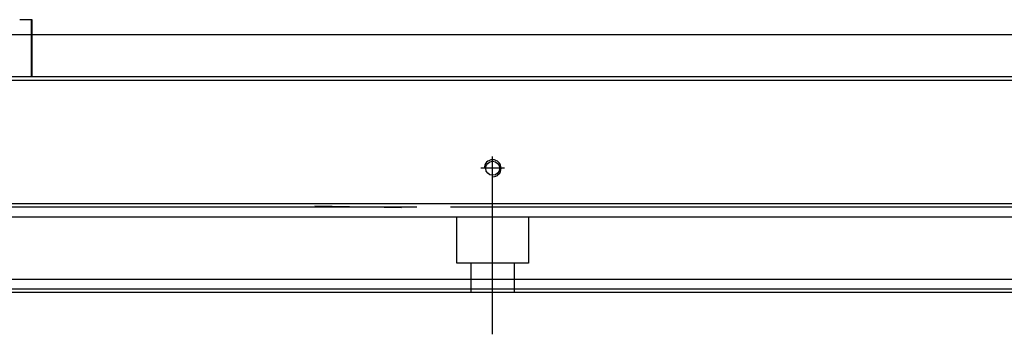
# Model space of a CAD drawing. Header units: millimetres. Extents: x -386 to 3135, y -1989 to 860.
# Tile 387 of 596: x 1813 to 1964, y -1614 to -1566. Entities that reach past the tile are written whole.
import ezdxf
from ezdxf.lldxf.tags import DXFTag

# ---------------------------------------------------------------- set-up
doc = ezdxf.new("R2010")
doc.units = ezdxf.units.MM
doc.layers.get('0').update_dxf_attribs({"linetype": 'CONTINUOUS'})
tags = doc.linetypes.add('DASHED', pattern=[25.72, 12.86, -12.86]).pattern_tags.tags
tags[6:7] = [DXFTag(74, 4), DXFTag(75, 0), DXFTag(340, '0'), DXFTag(46, 0.0), DXFTag(50, 0.0), DXFTag(44, 0.0), DXFTag(45, 0.0)]
tags[4:5] = [DXFTag(74, 4), DXFTag(75, 0), DXFTag(340, '0'), DXFTag(46, 0.0), DXFTag(50, 0.0), DXFTag(44, 0.0), DXFTag(45, 0.0)]

msp = doc.modelspace()

# ---------------------------------------------------------------- linework, layer by layer
at = {"linetype": 'Continuous'}
for p, q in [((1815.13, -1566.25), (1813.33, -1566.25)), ((1815.13, -1575), (1815.13, -1566.25)), ((1815.23, -1566.25), (1815.13, -1566.25)), ((1815.23, -1575), (1815.23, -1566.25)), ((1765.13, -1568.5), (1880.62, -1568.5)), ((1880.62, -1568.5), (2355.88, -1568.5)), ((1879.06, -1575), (1615.88, -1575)), ((2355.88, -1575), (1879.06, -1575)), ((1874.37, -1594.45), (1615.88, -1594.45)), ((2355.88, -1594.45), (1874.37, -1594.45)), ((1871.59, -1606), (1615.88, -1606)), ((2355.88, -1606), (1871.59, -1606)), ((1871.11, -1608), (1615.88, -1608)), ((2355.88, -1608), (1871.11, -1608))]:
    msp.add_line(p, q, dxfattribs=at)
msp.add_line((1527.88, -1575.5), (2369.88, -1575.5))
at = {"ltscale": 0.2}
for p, q in [((1885.88, -1590.8), (1885.88, -1587.2)), ((1885.88, -1614.41), (1885.88, -1588.66)), ((1887.68, -1589), (1884.08, -1589))]:
    msp.add_line(p, q, dxfattribs=at)
at = {"linetype": 'DASHED'}
for p, q in [((1858.63, -1594.77), (1871.88, -1595)), ((1873.88, -1596.5), (1615.88, -1596.5)), ((2355.88, -1596.5), (1873.88, -1596.5)), ((1880.38, -1603.5), (1880.38, -1596.5)), ((1891.38, -1596.5), (1891.38, -1603.5)), ((1891.38, -1603.5), (1880.38, -1603.5)), ((1882.58, -1608), (1882.58, -1603.5)), ((1889.18, -1603.5), (1889.18, -1608)), ((1871.23, -1607.5), (1615.88, -1607.5)), ((2355.88, -1607.5), (1871.23, -1607.5))]:
    msp.add_line(p, q, dxfattribs=at)
at = {"linetype": 'Continuous'}
msp.add_circle((1885.88, -1589), 1.07, dxfattribs=at)
msp.add_arc((1885.88, -1589), 1.3, 270, 180)
for points in [[(1874.25, -1594.95), (1615.88, -1594.95)], [(2355.88, -1594.95), (1879.39, -1594.95)]]:
    msp.add_open_spline(points, degree=1, dxfattribs=at)

doc.saveas('drawing.dxf')
